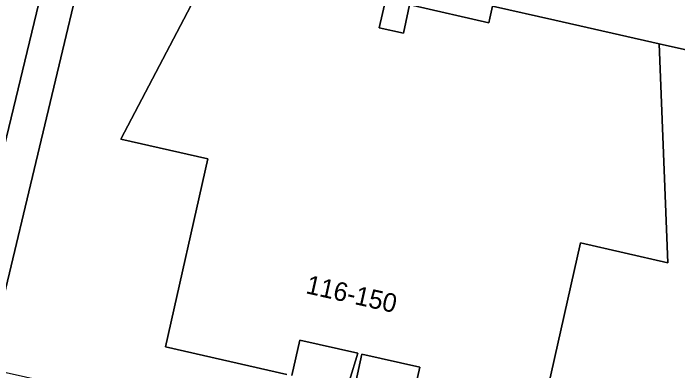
# Model space of a CAD drawing. Extents: x 162172 to 163187, y 382874 to 383685.
# Drawn here: x 162269.36 to 162304.91, y 383088.52 to 383107.64 of the extents above; entities that cross this region are included whole.
import ezdxf

# ---------------------------------------------------------------- set-up
doc = ezdxf.new("R2010")
doc.units = 0
for name, color, linetype in [('IMGEO_Erf', 7, 'Continuous'), ('IMGEO_Pand', 7, 'Continuous'), ('IMGEO_Pand_nummerreeks', 7, 'Continuous'), ('IMGEO_Voetpad_open', 7, 'Continuous')]:
    doc.layers.add(name, color=color, linetype=linetype)

msp = doc.modelspace()

# ---------------------------------------------------------------- linework, layer by layer
at = {"layer": 'IMGEO_Erf'}
for points in [[(162267.143, 383093.402), (162272.429, 383115.3), (162275.664, 383114.546), (162277.885, 383124.057), (162282.619, 383123.005), (162284.044, 383129.185), (162289.949, 383127.813), (162294.953, 383126.665), (162296.402, 383133.05)], [(162283.986, 383088.323), (162277.508, 383089.793), (162279.771, 383099.862), (162275.11, 383100.906), (162280.553, 383111.29), (162273.707, 383112.819), (162268.369, 383090.547), (162268.092, 383089.392), (162267.92, 383088.659), (162389.018, 383061.534)], [(162317.212, 383091.411), (162312.553, 383092.454), (162318.021, 383102.852), (162303.917, 383106.01), (162304.381, 383094.3), (162299.71, 383095.354), (162297.444, 383085.285)], [(162287.354, 383087.988), (162287.785, 383089.458), (162284.691, 383090.151), (162284.266, 383088.259)], [(162290.681, 383086.815), (162291.107, 383088.717), (162288.013, 383089.41), (162287.678, 383087.917)]]:
    msp.add_lwpolyline(points, dxfattribs=at)
at = {"layer": 'IMGEO_Pand'}
for points in [[(162297.444, 383085.285), (162299.71, 383095.354), (162304.381, 383094.3), (162303.917, 383106.01), (162298.326, 383107.282), (162295.006, 383108.034), (162294.858, 383107.384), (162294.802, 383107.137), (162290.748, 383108.058), (162290.809, 383108.304), (162290.605, 383108.347), (162290.229, 383106.576), (162288.942, 383106.867), (162289.344, 383108.647), (162289.486, 383109.276), (162280.553, 383111.29), (162275.11, 383100.906), (162279.771, 383099.862), (162277.508, 383089.793), (162283.986, 383088.323)], [(162284.266, 383088.259), (162284.691, 383090.151), (162287.785, 383089.458), (162287.354, 383087.988)], [(162287.678, 383087.917), (162288.013, 383089.41), (162291.107, 383088.717), (162290.681, 383086.815)]]:
    msp.add_lwpolyline(points, dxfattribs=at)
at = {"layer": 'IMGEO_Voetpad_open'}
for points in [[(162308.035, 383117.255), (162312.094, 383116.348), (162309.94, 383106.961), (162305.095, 383108.091), (162294.198, 383110.513), (162294.974, 383113.915), (162295.094, 383113.901), (162297.666, 383125.062), (162298.924, 383130.603), (162296.402, 383133.05), (162294.953, 383126.665), (162292.182, 383114.694), (162292.153, 383114.571), (162291.39, 383111.147), (162290.785, 383111.292), (162280.459, 383113.639), (162275.664, 383114.546), (162272.429, 383115.3), (162267.143, 383093.402)], [(162268.369, 383090.547), (162273.707, 383112.819), (162280.553, 383111.29), (162289.486, 383109.276), (162289.344, 383108.647), (162288.942, 383106.867), (162290.229, 383106.576), (162290.605, 383108.347), (162290.809, 383108.304), (162290.748, 383108.058), (162294.802, 383107.137), (162294.858, 383107.384), (162295.006, 383108.034), (162298.326, 383107.282), (162303.917, 383106.01), (162318.021, 383102.852)]]:
    msp.add_lwpolyline(points, dxfattribs=at)

# ---------------------------------------------------------------- texts
at = {"layer": 'IMGEO_Pand_nummerreeks'}
msp.add_text('116-150', height=1, rotation=347.4012, dxfattribs=at).set_placement((162284.962, 383092.673))

doc.saveas('drawing.dxf')
